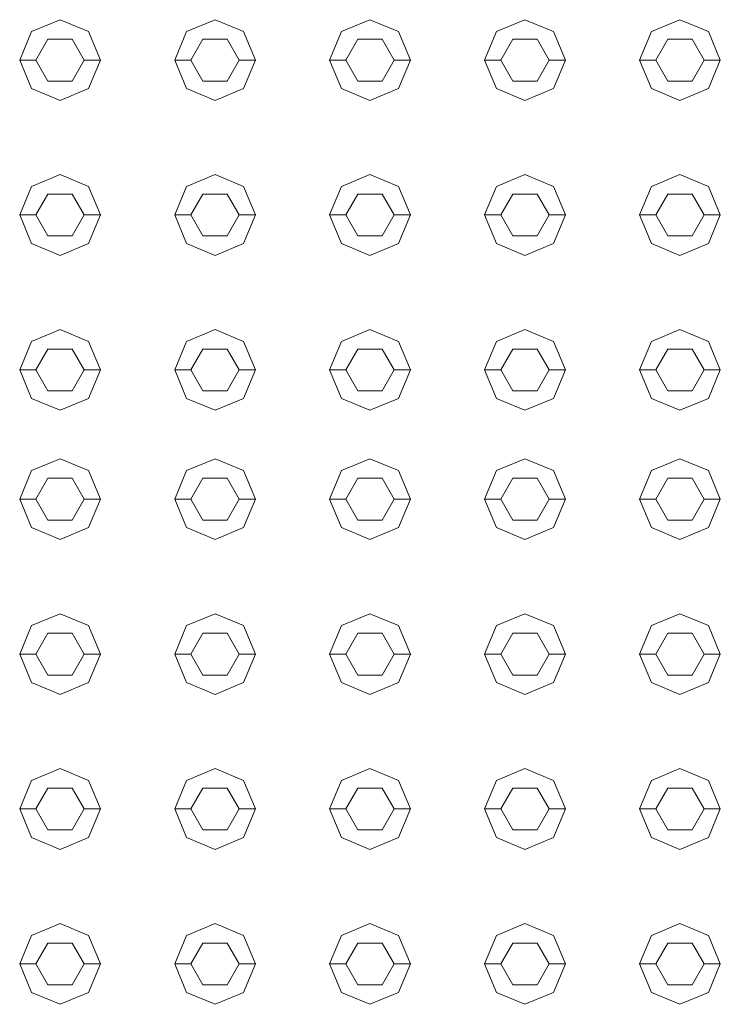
# Model space of a CAD drawing. Header units: millimetres. Extents: x -261 to 187, y -214 to 106.
# Tile 566 of 656: x -215.277 to -215.06, y 8.81 to 9.115. Entities that reach past the tile are written whole.
import ezdxf

# ---------------------------------------------------------------- set-up
doc = ezdxf.new("R2010")
doc.units = ezdxf.units.MM
doc.header["$LTSCALE"] = 0.005
doc.header["$MEASUREMENT"] = 0
doc.layers.add('IFC-Elemento construtivo genérico-Contorno', color=9, linetype='Continuous', lineweight=5)

msp = doc.modelspace()

# ---------------------------------------------------------------- linework, layer by layer
at = {"layer": 'IFC-Elemento construtivo genérico-Contorno', "lineweight": 5}
for p, q in [((-215.27362, 9.11172), (-215.26476, 9.11538)), ((-215.26476, 9.11538), (-215.25591, 9.11172)), ((-215.22553, 9.11172), (-215.21667, 9.11538)), ((-215.21667, 9.11538), (-215.20782, 9.11172)), ((-215.17744, 9.11172), (-215.16858, 9.11538)), ((-215.16858, 9.11538), (-215.15972, 9.11172)), ((-215.12934, 9.11172), (-215.12049, 9.11538)), ((-215.12049, 9.11538), (-215.11163, 9.11172)), ((-215.08125, 9.11172), (-215.0724, 9.11538)), ((-215.0724, 9.11538), (-215.06354, 9.11172)), ((-215.27729, 9.10286), (-215.27362, 9.11172)), ((-215.25591, 9.11172), (-215.25224, 9.10286)), ((-215.22919, 9.10286), (-215.22553, 9.11172)), ((-215.20782, 9.11172), (-215.20415, 9.10286)), ((-215.1811, 9.10286), (-215.17744, 9.11172)), ((-215.15972, 9.11172), (-215.15606, 9.10286)), ((-215.13301, 9.10286), (-215.12934, 9.11172)), ((-215.11163, 9.11172), (-215.10796, 9.10286)), ((-215.08492, 9.10286), (-215.08125, 9.11172)), ((-215.06354, 9.11172), (-215.05987, 9.10286)), ((-215.27228, 9.10286), (-215.26852, 9.10937)), ((-215.26852, 9.10937), (-215.26101, 9.10937)), ((-215.26101, 9.10937), (-215.25725, 9.10286)), ((-215.22418, 9.10286), (-215.22043, 9.10937)), ((-215.22043, 9.10937), (-215.21291, 9.10937)), ((-215.21291, 9.10937), (-215.20916, 9.10286)), ((-215.17609, 9.10286), (-215.17234, 9.10937)), ((-215.17234, 9.10937), (-215.16482, 9.10937)), ((-215.16482, 9.10937), (-215.16107, 9.10286)), ((-215.128, 9.10286), (-215.12425, 9.10937)), ((-215.12425, 9.10937), (-215.11673, 9.10937)), ((-215.11673, 9.10937), (-215.11297, 9.10286)), ((-215.07991, 9.10286), (-215.07615, 9.10937)), ((-215.07615, 9.10937), (-215.06864, 9.10937)), ((-215.06864, 9.10937), (-215.06488, 9.10286)), ((-215.27729, 9.10286), (-215.27228, 9.10286)), ((-215.27729, 9.10286), (-215.27362, 9.09401)), ((-215.27228, 9.10286), (-215.26852, 9.09635)), ((-215.26101, 9.09635), (-215.25725, 9.10286)), ((-215.25725, 9.10286), (-215.25224, 9.10286)), ((-215.25591, 9.09401), (-215.25224, 9.10286)), ((-215.22919, 9.10286), (-215.22418, 9.10286)), ((-215.22919, 9.10286), (-215.22553, 9.09401)), ((-215.22418, 9.10286), (-215.22043, 9.09635)), ((-215.21291, 9.09635), (-215.20916, 9.10286)), ((-215.20916, 9.10286), (-215.20415, 9.10286)), ((-215.20782, 9.09401), (-215.20415, 9.10286)), ((-215.1811, 9.10286), (-215.17609, 9.10286)), ((-215.1811, 9.10286), (-215.17744, 9.09401)), ((-215.17609, 9.10286), (-215.17234, 9.09635)), ((-215.16482, 9.09635), (-215.16107, 9.10286)), ((-215.16107, 9.10286), (-215.15606, 9.10286)), ((-215.15972, 9.09401), (-215.15606, 9.10286)), ((-215.13301, 9.10286), (-215.128, 9.10286)), ((-215.13301, 9.10286), (-215.12934, 9.09401)), ((-215.128, 9.10286), (-215.12425, 9.09635)), ((-215.11673, 9.09635), (-215.11297, 9.10286)), ((-215.11297, 9.10286), (-215.10796, 9.10286)), ((-215.11163, 9.09401), (-215.10796, 9.10286)), ((-215.08492, 9.10286), (-215.07991, 9.10286)), ((-215.08492, 9.10286), (-215.08125, 9.09401)), ((-215.07991, 9.10286), (-215.07615, 9.09635)), ((-215.06864, 9.09635), (-215.06488, 9.10286)), ((-215.06488, 9.10286), (-215.05987, 9.10286)), ((-215.06354, 9.09401), (-215.05987, 9.10286)), ((-215.26852, 9.09635), (-215.26101, 9.09635)), ((-215.22043, 9.09635), (-215.21291, 9.09635)), ((-215.17234, 9.09635), (-215.16482, 9.09635)), ((-215.12425, 9.09635), (-215.11673, 9.09635)), ((-215.07615, 9.09635), (-215.06864, 9.09635)), ((-215.27362, 9.09401), (-215.26476, 9.09034)), ((-215.26476, 9.09034), (-215.25591, 9.09401)), ((-215.22553, 9.09401), (-215.21667, 9.09034)), ((-215.21667, 9.09034), (-215.20782, 9.09401)), ((-215.17744, 9.09401), (-215.16858, 9.09034)), ((-215.16858, 9.09034), (-215.15972, 9.09401)), ((-215.12934, 9.09401), (-215.12049, 9.09034)), ((-215.12049, 9.09034), (-215.11163, 9.09401)), ((-215.08125, 9.09401), (-215.0724, 9.09034)), ((-215.0724, 9.09034), (-215.06354, 9.09401)), ((-215.27362, 9.06363), (-215.26476, 9.06729)), ((-215.26476, 9.06729), (-215.25591, 9.06363)), ((-215.22553, 9.06363), (-215.21667, 9.06729)), ((-215.21667, 9.06729), (-215.20782, 9.06363)), ((-215.17744, 9.06363), (-215.16858, 9.06729)), ((-215.16858, 9.06729), (-215.15972, 9.06363)), ((-215.12934, 9.06363), (-215.12049, 9.06729)), ((-215.12049, 9.06729), (-215.11163, 9.06363)), ((-215.08125, 9.06363), (-215.0724, 9.06729)), ((-215.0724, 9.06729), (-215.06354, 9.06363)), ((-215.27729, 9.05477), (-215.27362, 9.06363)), ((-215.25591, 9.06363), (-215.25224, 9.05477)), ((-215.22919, 9.05477), (-215.22553, 9.06363)), ((-215.20782, 9.06363), (-215.20415, 9.05477)), ((-215.1811, 9.05477), (-215.17744, 9.06363)), ((-215.15972, 9.06363), (-215.15606, 9.05477)), ((-215.13301, 9.05477), (-215.12934, 9.06363)), ((-215.11163, 9.06363), (-215.10796, 9.05477)), ((-215.08492, 9.05477), (-215.08125, 9.06363)), ((-215.06354, 9.06363), (-215.05987, 9.05477)), ((-215.27228, 9.05477), (-215.26852, 9.06128)), ((-215.26852, 9.06128), (-215.26101, 9.06128)), ((-215.26101, 9.06128), (-215.25725, 9.05477)), ((-215.22418, 9.05477), (-215.22043, 9.06128)), ((-215.22043, 9.06128), (-215.21291, 9.06128)), ((-215.21291, 9.06128), (-215.20916, 9.05477)), ((-215.17609, 9.05477), (-215.17234, 9.06128)), ((-215.17234, 9.06128), (-215.16482, 9.06128)), ((-215.16482, 9.06128), (-215.16107, 9.05477)), ((-215.128, 9.05477), (-215.12425, 9.06128)), ((-215.12425, 9.06128), (-215.11673, 9.06128)), ((-215.11673, 9.06128), (-215.11297, 9.05477)), ((-215.07991, 9.05477), (-215.07615, 9.06128)), ((-215.07615, 9.06128), (-215.06864, 9.06128)), ((-215.06864, 9.06128), (-215.06488, 9.05477)), ((-215.27729, 9.05477), (-215.27228, 9.05477)), ((-215.27729, 9.05477), (-215.27362, 9.04591)), ((-215.27228, 9.05477), (-215.26852, 9.04826)), ((-215.26101, 9.04826), (-215.25725, 9.05477)), ((-215.25725, 9.05477), (-215.25224, 9.05477)), ((-215.25591, 9.04591), (-215.25224, 9.05477)), ((-215.22919, 9.05477), (-215.22418, 9.05477)), ((-215.22919, 9.05477), (-215.22553, 9.04591)), ((-215.22418, 9.05477), (-215.22043, 9.04826)), ((-215.21291, 9.04826), (-215.20916, 9.05477)), ((-215.20916, 9.05477), (-215.20415, 9.05477)), ((-215.20782, 9.04591), (-215.20415, 9.05477)), ((-215.1811, 9.05477), (-215.17609, 9.05477)), ((-215.1811, 9.05477), (-215.17744, 9.04591)), ((-215.17609, 9.05477), (-215.17234, 9.04826)), ((-215.16482, 9.04826), (-215.16107, 9.05477)), ((-215.16107, 9.05477), (-215.15606, 9.05477)), ((-215.15972, 9.04591), (-215.15606, 9.05477)), ((-215.13301, 9.05477), (-215.128, 9.05477)), ((-215.13301, 9.05477), (-215.12934, 9.04591)), ((-215.128, 9.05477), (-215.12425, 9.04826)), ((-215.11673, 9.04826), (-215.11297, 9.05477)), ((-215.11297, 9.05477), (-215.10796, 9.05477)), ((-215.11163, 9.04591), (-215.10796, 9.05477)), ((-215.08492, 9.05477), (-215.07991, 9.05477)), ((-215.08492, 9.05477), (-215.08125, 9.04591)), ((-215.07991, 9.05477), (-215.07615, 9.04826)), ((-215.06864, 9.04826), (-215.06488, 9.05477)), ((-215.06488, 9.05477), (-215.05987, 9.05477)), ((-215.06354, 9.04591), (-215.05987, 9.05477)), ((-215.27362, 9.04591), (-215.26476, 9.04224)), ((-215.26852, 9.04826), (-215.26101, 9.04826)), ((-215.26476, 9.04224), (-215.25591, 9.04591)), ((-215.22553, 9.04591), (-215.21667, 9.04224)), ((-215.22043, 9.04826), (-215.21291, 9.04826)), ((-215.21667, 9.04224), (-215.20782, 9.04591)), ((-215.17744, 9.04591), (-215.16858, 9.04224)), ((-215.17234, 9.04826), (-215.16482, 9.04826)), ((-215.16858, 9.04224), (-215.15972, 9.04591)), ((-215.12934, 9.04591), (-215.12049, 9.04224)), ((-215.12425, 9.04826), (-215.11673, 9.04826)), ((-215.12049, 9.04224), (-215.11163, 9.04591)), ((-215.08125, 9.04591), (-215.0724, 9.04224)), ((-215.07615, 9.04826), (-215.06864, 9.04826)), ((-215.0724, 9.04224), (-215.06354, 9.04591)), ((-215.27362, 9.01553), (-215.26476, 9.0192)), ((-215.26476, 9.0192), (-215.25591, 9.01553)), ((-215.22553, 9.01553), (-215.21667, 9.0192)), ((-215.21667, 9.0192), (-215.20782, 9.01553)), ((-215.17744, 9.01553), (-215.16858, 9.0192)), ((-215.16858, 9.0192), (-215.15972, 9.01553)), ((-215.12934, 9.01553), (-215.12049, 9.0192)), ((-215.12049, 9.0192), (-215.11163, 9.01553)), ((-215.08125, 9.01553), (-215.0724, 9.0192)), ((-215.0724, 9.0192), (-215.06354, 9.01553)), ((-215.27729, 9.00668), (-215.27362, 9.01553)), ((-215.25591, 9.01553), (-215.25224, 9.00668)), ((-215.22919, 9.00668), (-215.22553, 9.01553)), ((-215.20782, 9.01553), (-215.20415, 9.00668)), ((-215.1811, 9.00668), (-215.17744, 9.01553)), ((-215.15972, 9.01553), (-215.15606, 9.00668)), ((-215.13301, 9.00668), (-215.12934, 9.01553)), ((-215.11163, 9.01553), (-215.10796, 9.00668)), ((-215.08492, 9.00668), (-215.08125, 9.01553)), ((-215.06354, 9.01553), (-215.05987, 9.00668)), ((-215.27228, 9.00668), (-215.26852, 9.01318)), ((-215.26852, 9.01318), (-215.26101, 9.01318)), ((-215.26101, 9.01318), (-215.25725, 9.00668)), ((-215.22418, 9.00668), (-215.22043, 9.01318)), ((-215.22043, 9.01318), (-215.21291, 9.01318)), ((-215.21291, 9.01318), (-215.20916, 9.00668)), ((-215.17609, 9.00668), (-215.17234, 9.01318)), ((-215.17234, 9.01318), (-215.16482, 9.01318)), ((-215.16482, 9.01318), (-215.16107, 9.00668)), ((-215.128, 9.00668), (-215.12425, 9.01318)), ((-215.12425, 9.01318), (-215.11673, 9.01318)), ((-215.11673, 9.01318), (-215.11297, 9.00668)), ((-215.07991, 9.00668), (-215.07615, 9.01318)), ((-215.07615, 9.01318), (-215.06864, 9.01318)), ((-215.06864, 9.01318), (-215.06488, 9.00668)), ((-215.27729, 9.00668), (-215.27228, 9.00668)), ((-215.27729, 9.00668), (-215.27362, 8.99782)), ((-215.27228, 9.00668), (-215.26852, 9.00017)), ((-215.26101, 9.00017), (-215.25725, 9.00668)), ((-215.25725, 9.00668), (-215.25224, 9.00668)), ((-215.25591, 8.99782), (-215.25224, 9.00668)), ((-215.22919, 9.00668), (-215.22418, 9.00668)), ((-215.22919, 9.00668), (-215.22553, 8.99782)), ((-215.22418, 9.00668), (-215.22043, 9.00017)), ((-215.21291, 9.00017), (-215.20916, 9.00668)), ((-215.20916, 9.00668), (-215.20415, 9.00668)), ((-215.20782, 8.99782), (-215.20415, 9.00668)), ((-215.1811, 9.00668), (-215.17609, 9.00668)), ((-215.1811, 9.00668), (-215.17744, 8.99782)), ((-215.17609, 9.00668), (-215.17234, 9.00017)), ((-215.16482, 9.00017), (-215.16107, 9.00668)), ((-215.16107, 9.00668), (-215.15606, 9.00668)), ((-215.15972, 8.99782), (-215.15606, 9.00668)), ((-215.13301, 9.00668), (-215.128, 9.00668)), ((-215.13301, 9.00668), (-215.12934, 8.99782)), ((-215.128, 9.00668), (-215.12425, 9.00017)), ((-215.11673, 9.00017), (-215.11297, 9.00668)), ((-215.11297, 9.00668), (-215.10796, 9.00668)), ((-215.11163, 8.99782), (-215.10796, 9.00668)), ((-215.08492, 9.00668), (-215.07991, 9.00668)), ((-215.08492, 9.00668), (-215.08125, 8.99782)), ((-215.07991, 9.00668), (-215.07615, 9.00017)), ((-215.06864, 9.00017), (-215.06488, 9.00668)), ((-215.06488, 9.00668), (-215.05987, 9.00668)), ((-215.06354, 8.99782), (-215.05987, 9.00668)), ((-215.26852, 9.00017), (-215.26101, 9.00017)), ((-215.22043, 9.00017), (-215.21291, 9.00017)), ((-215.17234, 9.00017), (-215.16482, 9.00017)), ((-215.12425, 9.00017), (-215.11673, 9.00017)), ((-215.07615, 9.00017), (-215.06864, 9.00017)), ((-215.27362, 8.99782), (-215.26476, 8.99415)), ((-215.26476, 8.99415), (-215.25591, 8.99782)), ((-215.22553, 8.99782), (-215.21667, 8.99415)), ((-215.21667, 8.99415), (-215.20782, 8.99782)), ((-215.17744, 8.99782), (-215.16858, 8.99415)), ((-215.16858, 8.99415), (-215.15972, 8.99782)), ((-215.12934, 8.99782), (-215.12049, 8.99415)), ((-215.12049, 8.99415), (-215.11163, 8.99782)), ((-215.08125, 8.99782), (-215.0724, 8.99415)), ((-215.0724, 8.99415), (-215.06354, 8.99782)), ((-215.27362, 8.97546), (-215.26476, 8.97912)), ((-215.26476, 8.97912), (-215.25591, 8.97546)), ((-215.22553, 8.97546), (-215.21667, 8.97912)), ((-215.21667, 8.97912), (-215.20782, 8.97546)), ((-215.17744, 8.97546), (-215.16858, 8.97912)), ((-215.16858, 8.97912), (-215.15972, 8.97546)), ((-215.12934, 8.97546), (-215.12049, 8.97912)), ((-215.12049, 8.97912), (-215.11163, 8.97546)), ((-215.08125, 8.97546), (-215.0724, 8.97912)), ((-215.0724, 8.97912), (-215.06354, 8.97546)), ((-215.27729, 8.9666), (-215.27362, 8.97546)), ((-215.25591, 8.97546), (-215.25224, 8.9666)), ((-215.22919, 8.9666), (-215.22553, 8.97546)), ((-215.20782, 8.97546), (-215.20415, 8.9666)), ((-215.1811, 8.9666), (-215.17744, 8.97546)), ((-215.15972, 8.97546), (-215.15606, 8.9666)), ((-215.13301, 8.9666), (-215.12934, 8.97546)), ((-215.11163, 8.97546), (-215.10796, 8.9666)), ((-215.08492, 8.9666), (-215.08125, 8.97546)), ((-215.06354, 8.97546), (-215.05987, 8.9666)), ((-215.27228, 8.9666), (-215.26852, 8.97311)), ((-215.26852, 8.97311), (-215.26101, 8.97311)), ((-215.26101, 8.97311), (-215.25725, 8.9666)), ((-215.22418, 8.9666), (-215.22043, 8.97311)), ((-215.22043, 8.97311), (-215.21291, 8.97311)), ((-215.21291, 8.97311), (-215.20916, 8.9666)), ((-215.17609, 8.9666), (-215.17234, 8.97311)), ((-215.17234, 8.97311), (-215.16482, 8.97311)), ((-215.16482, 8.97311), (-215.16107, 8.9666)), ((-215.128, 8.9666), (-215.12425, 8.97311)), ((-215.12425, 8.97311), (-215.11673, 8.97311)), ((-215.11673, 8.97311), (-215.11297, 8.9666)), ((-215.07991, 8.9666), (-215.07615, 8.97311)), ((-215.07615, 8.97311), (-215.06864, 8.97311)), ((-215.06864, 8.97311), (-215.06488, 8.9666)), ((-215.27729, 8.9666), (-215.27228, 8.9666)), ((-215.27729, 8.9666), (-215.27362, 8.95775)), ((-215.27228, 8.9666), (-215.26852, 8.96009)), ((-215.26101, 8.96009), (-215.25725, 8.9666)), ((-215.25725, 8.9666), (-215.25224, 8.9666)), ((-215.25591, 8.95775), (-215.25224, 8.9666)), ((-215.22919, 8.9666), (-215.22418, 8.9666)), ((-215.22919, 8.9666), (-215.22553, 8.95775)), ((-215.22418, 8.9666), (-215.22043, 8.96009)), ((-215.21291, 8.96009), (-215.20916, 8.9666)), ((-215.20916, 8.9666), (-215.20415, 8.9666)), ((-215.20782, 8.95775), (-215.20415, 8.9666)), ((-215.1811, 8.9666), (-215.17609, 8.9666)), ((-215.1811, 8.9666), (-215.17744, 8.95775)), ((-215.17609, 8.9666), (-215.17234, 8.96009)), ((-215.16482, 8.96009), (-215.16107, 8.9666)), ((-215.16107, 8.9666), (-215.15606, 8.9666)), ((-215.15972, 8.95775), (-215.15606, 8.9666)), ((-215.13301, 8.9666), (-215.128, 8.9666)), ((-215.13301, 8.9666), (-215.12934, 8.95775)), ((-215.128, 8.9666), (-215.12425, 8.96009)), ((-215.11673, 8.96009), (-215.11297, 8.9666)), ((-215.11297, 8.9666), (-215.10796, 8.9666)), ((-215.11163, 8.95775), (-215.10796, 8.9666)), ((-215.08492, 8.9666), (-215.07991, 8.9666)), ((-215.08492, 8.9666), (-215.08125, 8.95775)), ((-215.07991, 8.9666), (-215.07615, 8.96009)), ((-215.06864, 8.96009), (-215.06488, 8.9666)), ((-215.06488, 8.9666), (-215.05987, 8.9666)), ((-215.06354, 8.95775), (-215.05987, 8.9666)), ((-215.26852, 8.96009), (-215.26101, 8.96009)), ((-215.22043, 8.96009), (-215.21291, 8.96009)), ((-215.17234, 8.96009), (-215.16482, 8.96009)), ((-215.12425, 8.96009), (-215.11673, 8.96009)), ((-215.07615, 8.96009), (-215.06864, 8.96009)), ((-215.27362, 8.95775), (-215.26476, 8.95408)), ((-215.26476, 8.95408), (-215.25591, 8.95775)), ((-215.22553, 8.95775), (-215.21667, 8.95408)), ((-215.21667, 8.95408), (-215.20782, 8.95775)), ((-215.17744, 8.95775), (-215.16858, 8.95408)), ((-215.16858, 8.95408), (-215.15972, 8.95775)), ((-215.12934, 8.95775), (-215.12049, 8.95408)), ((-215.12049, 8.95408), (-215.11163, 8.95775)), ((-215.08125, 8.95775), (-215.0724, 8.95408)), ((-215.0724, 8.95408), (-215.06354, 8.95775)), ((-215.27362, 8.92737), (-215.26476, 8.93103)), ((-215.26476, 8.93103), (-215.25591, 8.92737)), ((-215.22553, 8.92737), (-215.21667, 8.93103)), ((-215.21667, 8.93103), (-215.20782, 8.92737)), ((-215.17744, 8.92737), (-215.16858, 8.93103)), ((-215.16858, 8.93103), (-215.15972, 8.92737)), ((-215.12934, 8.92737), (-215.12049, 8.93103)), ((-215.12049, 8.93103), (-215.11163, 8.92737)), ((-215.08125, 8.92737), (-215.0724, 8.93103)), ((-215.0724, 8.93103), (-215.06354, 8.92737)), ((-215.27729, 8.91851), (-215.27362, 8.92737)), ((-215.25591, 8.92737), (-215.25224, 8.91851)), ((-215.22919, 8.91851), (-215.22553, 8.92737)), ((-215.20782, 8.92737), (-215.20415, 8.91851)), ((-215.1811, 8.91851), (-215.17744, 8.92737)), ((-215.15972, 8.92737), (-215.15606, 8.91851)), ((-215.13301, 8.91851), (-215.12934, 8.92737)), ((-215.11163, 8.92737), (-215.10796, 8.91851)), ((-215.08492, 8.91851), (-215.08125, 8.92737)), ((-215.06354, 8.92737), (-215.05987, 8.91851)), ((-215.27228, 8.91851), (-215.26852, 8.92502)), ((-215.26852, 8.92502), (-215.26101, 8.92502)), ((-215.26101, 8.92502), (-215.25725, 8.91851)), ((-215.22418, 8.91851), (-215.22043, 8.92502)), ((-215.22043, 8.92502), (-215.21291, 8.92502)), ((-215.21291, 8.92502), (-215.20916, 8.91851)), ((-215.17609, 8.91851), (-215.17234, 8.92502)), ((-215.17234, 8.92502), (-215.16482, 8.92502)), ((-215.16482, 8.92502), (-215.16107, 8.91851)), ((-215.128, 8.91851), (-215.12425, 8.92502)), ((-215.12425, 8.92502), (-215.11673, 8.92502)), ((-215.11673, 8.92502), (-215.11297, 8.91851)), ((-215.07991, 8.91851), (-215.07615, 8.92502)), ((-215.07615, 8.92502), (-215.06864, 8.92502)), ((-215.06864, 8.92502), (-215.06488, 8.91851)), ((-215.27729, 8.91851), (-215.27228, 8.91851)), ((-215.27729, 8.91851), (-215.27362, 8.90965)), ((-215.27228, 8.91851), (-215.26852, 8.912)), ((-215.26101, 8.912), (-215.25725, 8.91851)), ((-215.25725, 8.91851), (-215.25224, 8.91851)), ((-215.25591, 8.90965), (-215.25224, 8.91851)), ((-215.22919, 8.91851), (-215.22418, 8.91851)), ((-215.22919, 8.91851), (-215.22553, 8.90965)), ((-215.22418, 8.91851), (-215.22043, 8.912)), ((-215.21291, 8.912), (-215.20916, 8.91851)), ((-215.20916, 8.91851), (-215.20415, 8.91851)), ((-215.20782, 8.90965), (-215.20415, 8.91851)), ((-215.1811, 8.91851), (-215.17609, 8.91851)), ((-215.1811, 8.91851), (-215.17744, 8.90965)), ((-215.17609, 8.91851), (-215.17234, 8.912)), ((-215.16482, 8.912), (-215.16107, 8.91851)), ((-215.16107, 8.91851), (-215.15606, 8.91851)), ((-215.15972, 8.90965), (-215.15606, 8.91851)), ((-215.13301, 8.91851), (-215.128, 8.91851)), ((-215.13301, 8.91851), (-215.12934, 8.90965)), ((-215.128, 8.91851), (-215.12425, 8.912)), ((-215.11673, 8.912), (-215.11297, 8.91851)), ((-215.11297, 8.91851), (-215.10796, 8.91851)), ((-215.11163, 8.90965), (-215.10796, 8.91851)), ((-215.08492, 8.91851), (-215.07991, 8.91851)), ((-215.08492, 8.91851), (-215.08125, 8.90965)), ((-215.07991, 8.91851), (-215.07615, 8.912)), ((-215.06864, 8.912), (-215.06488, 8.91851)), ((-215.06488, 8.91851), (-215.05987, 8.91851)), ((-215.06354, 8.90965), (-215.05987, 8.91851)), ((-215.26852, 8.912), (-215.26101, 8.912)), ((-215.22043, 8.912), (-215.21291, 8.912)), ((-215.17234, 8.912), (-215.16482, 8.912)), ((-215.12425, 8.912), (-215.11673, 8.912)), ((-215.07615, 8.912), (-215.06864, 8.912)), ((-215.27362, 8.90965), (-215.26476, 8.90599)), ((-215.26476, 8.90599), (-215.25591, 8.90965)), ((-215.22553, 8.90965), (-215.21667, 8.90599)), ((-215.21667, 8.90599), (-215.20782, 8.90965)), ((-215.17744, 8.90965), (-215.16858, 8.90599)), ((-215.16858, 8.90599), (-215.15972, 8.90965)), ((-215.12934, 8.90965), (-215.12049, 8.90599)), ((-215.12049, 8.90599), (-215.11163, 8.90965)), ((-215.08125, 8.90965), (-215.0724, 8.90599)), ((-215.0724, 8.90599), (-215.06354, 8.90965)), ((-215.27362, 8.87927), (-215.26476, 8.88294)), ((-215.26476, 8.88294), (-215.25591, 8.87927)), ((-215.22553, 8.87927), (-215.21667, 8.88294)), ((-215.21667, 8.88294), (-215.20782, 8.87927)), ((-215.17744, 8.87927), (-215.16858, 8.88294)), ((-215.16858, 8.88294), (-215.15972, 8.87927)), ((-215.12934, 8.87927), (-215.12049, 8.88294)), ((-215.12049, 8.88294), (-215.11163, 8.87927)), ((-215.08125, 8.87927), (-215.0724, 8.88294)), ((-215.0724, 8.88294), (-215.06354, 8.87927)), ((-215.27729, 8.87042), (-215.27362, 8.87927)), ((-215.25591, 8.87927), (-215.25224, 8.87042)), ((-215.22919, 8.87042), (-215.22553, 8.87927)), ((-215.20782, 8.87927), (-215.20415, 8.87042)), ((-215.1811, 8.87042), (-215.17744, 8.87927)), ((-215.15972, 8.87927), (-215.15606, 8.87042)), ((-215.13301, 8.87042), (-215.12934, 8.87927)), ((-215.11163, 8.87927), (-215.10796, 8.87042)), ((-215.08492, 8.87042), (-215.08125, 8.87927)), ((-215.06354, 8.87927), (-215.05987, 8.87042)), ((-215.27228, 8.87042), (-215.26852, 8.87692)), ((-215.26852, 8.87692), (-215.26101, 8.87692)), ((-215.26101, 8.87692), (-215.25725, 8.87042)), ((-215.22418, 8.87042), (-215.22043, 8.87692)), ((-215.22043, 8.87692), (-215.21291, 8.87692)), ((-215.21291, 8.87692), (-215.20916, 8.87042)), ((-215.17609, 8.87042), (-215.17234, 8.87692)), ((-215.17234, 8.87692), (-215.16482, 8.87692)), ((-215.16482, 8.87692), (-215.16107, 8.87042)), ((-215.128, 8.87042), (-215.12425, 8.87692)), ((-215.12425, 8.87692), (-215.11673, 8.87692)), ((-215.11673, 8.87692), (-215.11297, 8.87042)), ((-215.07991, 8.87042), (-215.07615, 8.87692)), ((-215.07615, 8.87692), (-215.06864, 8.87692)), ((-215.06864, 8.87692), (-215.06488, 8.87042)), ((-215.27729, 8.87042), (-215.27228, 8.87042)), ((-215.27729, 8.87042), (-215.27362, 8.86156)), ((-215.27228, 8.87042), (-215.26852, 8.86391)), ((-215.26101, 8.86391), (-215.25725, 8.87042)), ((-215.25725, 8.87042), (-215.25224, 8.87042)), ((-215.25591, 8.86156), (-215.25224, 8.87042)), ((-215.22919, 8.87042), (-215.22418, 8.87042)), ((-215.22919, 8.87042), (-215.22553, 8.86156)), ((-215.22418, 8.87042), (-215.22043, 8.86391)), ((-215.21291, 8.86391), (-215.20916, 8.87042)), ((-215.20916, 8.87042), (-215.20415, 8.87042)), ((-215.20782, 8.86156), (-215.20415, 8.87042)), ((-215.1811, 8.87042), (-215.17609, 8.87042)), ((-215.1811, 8.87042), (-215.17744, 8.86156)), ((-215.17609, 8.87042), (-215.17234, 8.86391)), ((-215.16482, 8.86391), (-215.16107, 8.87042)), ((-215.16107, 8.87042), (-215.15606, 8.87042)), ((-215.15972, 8.86156), (-215.15606, 8.87042)), ((-215.13301, 8.87042), (-215.128, 8.87042)), ((-215.13301, 8.87042), (-215.12934, 8.86156)), ((-215.128, 8.87042), (-215.12425, 8.86391)), ((-215.11673, 8.86391), (-215.11297, 8.87042)), ((-215.11297, 8.87042), (-215.10796, 8.87042)), ((-215.11163, 8.86156), (-215.10796, 8.87042)), ((-215.08492, 8.87042), (-215.07991, 8.87042)), ((-215.08492, 8.87042), (-215.08125, 8.86156)), ((-215.07991, 8.87042), (-215.07615, 8.86391)), ((-215.06864, 8.86391), (-215.06488, 8.87042)), ((-215.06488, 8.87042), (-215.05987, 8.87042)), ((-215.06354, 8.86156), (-215.05987, 8.87042)), ((-215.26852, 8.86391), (-215.26101, 8.86391)), ((-215.22043, 8.86391), (-215.21291, 8.86391)), ((-215.17234, 8.86391), (-215.16482, 8.86391)), ((-215.12425, 8.86391), (-215.11673, 8.86391)), ((-215.07615, 8.86391), (-215.06864, 8.86391)), ((-215.27362, 8.86156), (-215.26476, 8.85789)), ((-215.26476, 8.85789), (-215.25591, 8.86156)), ((-215.22553, 8.86156), (-215.21667, 8.85789)), ((-215.21667, 8.85789), (-215.20782, 8.86156)), ((-215.17744, 8.86156), (-215.16858, 8.85789)), ((-215.16858, 8.85789), (-215.15972, 8.86156)), ((-215.12934, 8.86156), (-215.12049, 8.85789)), ((-215.12049, 8.85789), (-215.11163, 8.86156)), ((-215.08125, 8.86156), (-215.0724, 8.85789)), ((-215.0724, 8.85789), (-215.06354, 8.86156)), ((-215.27362, 8.83118), (-215.26476, 8.83485)), ((-215.26476, 8.83485), (-215.25591, 8.83118)), ((-215.22553, 8.83118), (-215.21667, 8.83485)), ((-215.21667, 8.83485), (-215.20782, 8.83118)), ((-215.17744, 8.83118), (-215.16858, 8.83485)), ((-215.16858, 8.83485), (-215.15972, 8.83118)), ((-215.12934, 8.83118), (-215.12049, 8.83485)), ((-215.12049, 8.83485), (-215.11163, 8.83118)), ((-215.08125, 8.83118), (-215.0724, 8.83485)), ((-215.0724, 8.83485), (-215.06354, 8.83118)), ((-215.27729, 8.82233), (-215.27362, 8.83118)), ((-215.27228, 8.82233), (-215.26852, 8.82883)), ((-215.26852, 8.82883), (-215.26101, 8.82883)), ((-215.26101, 8.82883), (-215.25725, 8.82233)), ((-215.25591, 8.83118), (-215.25224, 8.82233)), ((-215.22919, 8.82233), (-215.22553, 8.83118)), ((-215.22418, 8.82233), (-215.22043, 8.82883)), ((-215.22043, 8.82883), (-215.21291, 8.82883)), ((-215.21291, 8.82883), (-215.20916, 8.82233)), ((-215.20782, 8.83118), (-215.20415, 8.82233)), ((-215.1811, 8.82233), (-215.17744, 8.83118)), ((-215.17609, 8.82233), (-215.17234, 8.82883)), ((-215.17234, 8.82883), (-215.16482, 8.82883)), ((-215.16482, 8.82883), (-215.16107, 8.82233)), ((-215.15972, 8.83118), (-215.15606, 8.82233)), ((-215.13301, 8.82233), (-215.12934, 8.83118)), ((-215.128, 8.82233), (-215.12425, 8.82883)), ((-215.12425, 8.82883), (-215.11673, 8.82883)), ((-215.11673, 8.82883), (-215.11297, 8.82233)), ((-215.11163, 8.83118), (-215.10796, 8.82233)), ((-215.08492, 8.82233), (-215.08125, 8.83118)), ((-215.07991, 8.82233), (-215.07615, 8.82883)), ((-215.07615, 8.82883), (-215.06864, 8.82883)), ((-215.06864, 8.82883), (-215.06488, 8.82233)), ((-215.06354, 8.83118), (-215.05987, 8.82233)), ((-215.27729, 8.82233), (-215.27228, 8.82233)), ((-215.27729, 8.82233), (-215.27362, 8.81347)), ((-215.27228, 8.82233), (-215.26852, 8.81582)), ((-215.26101, 8.81582), (-215.25725, 8.82233)), ((-215.25725, 8.82233), (-215.25224, 8.82233)), ((-215.25591, 8.81347), (-215.25224, 8.82233)), ((-215.22919, 8.82233), (-215.22418, 8.82233)), ((-215.22919, 8.82233), (-215.22553, 8.81347)), ((-215.22418, 8.82233), (-215.22043, 8.81582)), ((-215.21291, 8.81582), (-215.20916, 8.82233)), ((-215.20916, 8.82233), (-215.20415, 8.82233)), ((-215.20782, 8.81347), (-215.20415, 8.82233)), ((-215.1811, 8.82233), (-215.17609, 8.82233)), ((-215.1811, 8.82233), (-215.17744, 8.81347)), ((-215.17609, 8.82233), (-215.17234, 8.81582)), ((-215.16482, 8.81582), (-215.16107, 8.82233)), ((-215.16107, 8.82233), (-215.15606, 8.82233)), ((-215.15972, 8.81347), (-215.15606, 8.82233)), ((-215.13301, 8.82233), (-215.128, 8.82233)), ((-215.13301, 8.82233), (-215.12934, 8.81347)), ((-215.128, 8.82233), (-215.12425, 8.81582)), ((-215.11673, 8.81582), (-215.11297, 8.82233)), ((-215.11297, 8.82233), (-215.10796, 8.82233)), ((-215.11163, 8.81347), (-215.10796, 8.82233)), ((-215.08492, 8.82233), (-215.07991, 8.82233)), ((-215.08492, 8.82233), (-215.08125, 8.81347)), ((-215.07991, 8.82233), (-215.07615, 8.81582)), ((-215.06864, 8.81582), (-215.06488, 8.82233)), ((-215.06488, 8.82233), (-215.05987, 8.82233)), ((-215.06354, 8.81347), (-215.05987, 8.82233)), ((-215.27362, 8.81347), (-215.26476, 8.8098)), ((-215.26852, 8.81582), (-215.26101, 8.81582)), ((-215.26476, 8.8098), (-215.25591, 8.81347)), ((-215.22553, 8.81347), (-215.21667, 8.8098)), ((-215.22043, 8.81582), (-215.21291, 8.81582)), ((-215.21667, 8.8098), (-215.20782, 8.81347)), ((-215.17744, 8.81347), (-215.16858, 8.8098)), ((-215.17234, 8.81582), (-215.16482, 8.81582)), ((-215.16858, 8.8098), (-215.15972, 8.81347)), ((-215.12934, 8.81347), (-215.12049, 8.8098)), ((-215.12425, 8.81582), (-215.11673, 8.81582)), ((-215.12049, 8.8098), (-215.11163, 8.81347)), ((-215.08125, 8.81347), (-215.0724, 8.8098)), ((-215.07615, 8.81582), (-215.06864, 8.81582)), ((-215.0724, 8.8098), (-215.06354, 8.81347))]:
    msp.add_line(p, q, dxfattribs=at)

doc.saveas('drawing.dxf')
